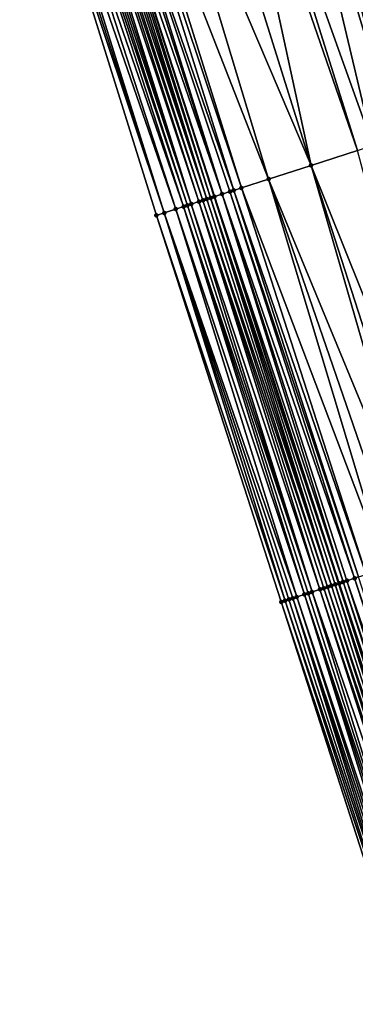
# Model space of a CAD drawing. Header units: feet. Extents: x 2004186 to 2014793, y 836912 to 864902.
# Tile 811 of 974: x 2004794 to 2004811, y 858121 to 858170. Entities that reach past the tile are written whole.
import ezdxf

# ---------------------------------------------------------------- set-up
doc = ezdxf.new("R2010")
doc.units = ezdxf.units.FT
doc.header["$LTSCALE"] = 100
doc.header["$MEASUREMENT"] = 0
for name, color, linetype, lineweight in [('EP_Travel Lane', 5, 'Continuous', 40), ('Road Shots', 4, 'Continuous', 200), ('Road X-Section', 30, 'Continuous', 13)]:
    doc.layers.add(name, color=color, linetype=linetype, lineweight=lineweight)
doc.layers.add('I-77 SB_MM21-27-Surface-Border', color=7, linetype='Continuous')
doc.layers.add('I-77 SB_MM21-27-Surface-TIN', color=7, linetype='Continuous')

msp = doc.modelspace()

# ---------------------------------------------------------------- linework, layer by layer
at = {"layer": 'EP_Travel Lane'}
msp.add_polyline3d([(2004858.811787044, 857989.6379043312, 458.615256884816), (2004852.716852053, 858008.6865639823, 458.5591593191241), (2004846.597970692, 858027.7177653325, 458.4890646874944), (2004840.462217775, 858046.753220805, 458.4162963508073), (2004834.326472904, 858065.7886513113, 458.3386561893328), (2004828.190817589, 858084.823803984, 458.2066938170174), (2004822.055156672, 858103.8589740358, 458.0780883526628), (2004815.91946333, 858122.8942446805, 457.9692068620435), (2004809.783778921, 858141.9294876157, 457.8548856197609), (2004803.648109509, 858160.96468402, 457.731464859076), (2004797.499597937, 858179.9822164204, 457.5630751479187), (2004791.336236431, 858199.0082858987, 457.4093773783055), (2004785.172976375, 858218.0340422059, 457.2224387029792), (2004779.009815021, 858237.0594938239, 457.0031594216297), (2004772.846611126, 858256.0850767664, 456.7978183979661), (2004766.683431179, 858275.1105857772, 456.584631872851)], dxfattribs=at)
at = {"layer": 'I-77 SB_MM21-27-Surface-Border', "color": 3, "linetype": 'ByBlock', "lineweight": -2}
msp.add_polyline3d([(2004857.800223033, 857989.3119318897, 458.5795687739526), (2004852.428094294, 858008.5935127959, 458.548836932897), (2004845.337633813, 858027.3105517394, 458.4524328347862), (2004839.001214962, 858046.2810892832, 458.359136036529), (2004832.093858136, 858065.0671550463, 458.2488504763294), (2004825.757494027, 858084.0375230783, 458.1224225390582), (2004819.230837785, 858102.9463369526, 457.977844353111), (2004813.084783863, 858121.9782032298, 457.8585929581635), (2004806.93871774, 858141.0101072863, 457.7467051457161), (2004800.792676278, 858160.041934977, 457.619880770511), (2004794.831159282, 858179.1167813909, 457.4689240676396), (2004788.857836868, 858198.2044604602, 457.3195889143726), (2004783.645625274, 858217.5385342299, 457.1538074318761), (2004778.243193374, 858236.810832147, 456.9733313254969), (2004772.270011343, 858255.8980778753, 456.7779989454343), (2004765.345662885, 858274.6766446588, 456.530457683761)], dxfattribs=at)
at = {"layer": 'I-77 SB_MM21-27-Surface-TIN', "color": 128, "linetype": 'ByBlock', "lineweight": -2}
for points in [[(2004809.86121793, 858183.9888800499, 457.7600945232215), (2004809.48068655, 858183.8656085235, 457.7604443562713), (2004815.637275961, 858164.8375437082, 457.9332722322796)], [(2004810.051482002, 858184.0505208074, 457.7604497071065), (2004809.86121793, 858183.9888800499, 457.7600945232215), (2004816.017923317, 858164.9604566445, 457.9312563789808)], [(2004809.86121793, 858183.9888800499, 457.7600945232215), (2004815.637275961, 858164.8375437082, 457.9332722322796), (2004816.017923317, 858164.9604566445, 457.9312563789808)], [(2004810.622304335, 858184.2353501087, 457.7516470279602), (2004810.051482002, 858184.0505208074, 457.7604497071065), (2004816.017923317, 858164.9604566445, 457.9312563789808)], [(2004808.148807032, 858183.43421896, 457.7681200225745), (2004807.387764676, 858183.1876129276, 457.7621348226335), (2004814.114712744, 858164.3458107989, 457.9254605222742)], [(2004808.529344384, 858183.5574720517, 457.7658134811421), (2004808.148807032, 858183.43421896, 457.7681200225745), (2004814.114712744, 858164.3458107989, 457.9254605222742)], [(2004808.909889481, 858183.6807012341, 457.7609691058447), (2004808.529344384, 858183.5574720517, 457.7658134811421), (2004814.875994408, 858164.5916770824, 457.9293329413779)], [(2004808.529344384, 858183.5574720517, 457.7658134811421), (2004814.114712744, 858164.3458107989, 457.9254605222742), (2004814.875994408, 858164.5916770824, 457.9293329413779)], [(2004808.909889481, 858183.6807012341, 457.7609691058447), (2004815.06632003, 858164.6531275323, 457.9271479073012), (2004809.48068655, 858183.8656085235, 457.7604443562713)], [(2004808.909889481, 858183.6807012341, 457.7609691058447), (2004814.875994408, 858164.5916770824, 457.9293329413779), (2004815.06632003, 858164.6531275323, 457.9271479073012)], [(2004815.06632003, 858164.6531275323, 457.9271479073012), (2004815.637275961, 858164.8375437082, 457.9332722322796), (2004809.48068655, 858183.8656085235, 457.7604443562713)], [(2004806.817000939, 858183.0026027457, 457.7517382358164), (2004804.724167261, 858182.3243349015, 457.7245313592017), (2004811.450264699, 858163.4851618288, 457.889027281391)], [(2004807.387764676, 858183.1876129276, 457.7621348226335), (2004806.817000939, 858183.0026027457, 457.7517382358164), (2004812.592169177, 858163.8540170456, 457.9057482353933)], [(2004806.817000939, 858183.0026027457, 457.7517382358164), (2004811.450264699, 858163.4851618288, 457.889027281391), (2004812.592169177, 858163.8540170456, 457.9057482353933)], [(2004807.387764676, 858183.1876129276, 457.7621348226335), (2004812.592169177, 858163.8540170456, 457.9057482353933), (2004814.114712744, 858164.3458107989, 457.9254605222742)], [(2004804.153397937, 858182.139341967, 457.7159654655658), (2004802.441107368, 858181.5843094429, 457.6845657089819), (2004808.405187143, 858162.5015446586, 457.8438006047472)], [(2004804.724167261, 858182.3243349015, 457.7245313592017), (2004804.153397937, 858182.139341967, 457.7159654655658), (2004810.688990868, 858163.2392712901, 457.8804107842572)], [(2004804.153397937, 858182.139341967, 457.7159654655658), (2004808.405187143, 858162.5015446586, 457.8438006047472), (2004810.688990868, 858163.2392712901, 457.8804107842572)], [(2004804.724167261, 858182.3243349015, 457.7245313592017), (2004810.688990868, 858163.2392712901, 457.8804107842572), (2004811.450264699, 858163.4851618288, 457.889027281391)], [(2004802.441107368, 858181.5843094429, 457.6845657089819), (2004800.538575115, 858180.9675670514, 457.6454751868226), (2004808.405187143, 858162.5015446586, 457.8438006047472)], [(2004800.538575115, 858180.9675670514, 457.6454751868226), (2004799.016517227, 858180.4742721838, 457.6247158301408), (2004806.311712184, 858161.8252587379, 457.8031005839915)], [(2004800.538575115, 858180.9675670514, 457.6454751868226), (2004806.311712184, 858161.8252587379, 457.8031005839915), (2004808.405187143, 858162.5015446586, 457.8438006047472)], [(2004797.875036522, 858180.1041074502, 457.5885987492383), (2004797.499597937, 858179.9822164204, 457.5630751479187), (2004804.027920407, 858161.0874951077, 457.7592537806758)], [(2004798.065270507, 858180.1658410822, 457.5988119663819), (2004797.875036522, 858180.1041074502, 457.5885987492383), (2004804.027920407, 858161.0874951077, 457.7592537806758)], [(2004798.636008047, 858180.3509321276, 457.6177916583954), (2004798.065270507, 858180.1658410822, 457.5988119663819), (2004804.598850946, 858161.2719899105, 457.7807569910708)], [(2004798.065270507, 858180.1658410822, 457.5988119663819), (2004804.408542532, 858161.2104861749, 457.7725197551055), (2004804.598850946, 858161.2719899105, 457.7807569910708)], [(2004798.065270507, 858180.1658410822, 457.5988119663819), (2004804.027920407, 858161.0874951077, 457.7592537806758), (2004804.408542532, 858161.2104861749, 457.7725197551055)], [(2004799.016517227, 858180.4742721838, 457.6247158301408), (2004798.636008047, 858180.3509321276, 457.6177916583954), (2004804.979481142, 858161.3949559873, 457.7891350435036)], [(2004798.636008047, 858180.3509321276, 457.6177916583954), (2004804.598850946, 858161.2719899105, 457.7807569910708), (2004804.979481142, 858161.3949559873, 457.7891350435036)], [(2004799.016517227, 858180.4742721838, 457.6247158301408), (2004804.979481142, 858161.3949559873, 457.7891350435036), (2004806.311712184, 858161.8252587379, 457.8031005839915)], [(2004796.353100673, 858179.6104358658, 457.5278533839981), (2004796.162871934, 858179.5486860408, 457.515921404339), (2004802.505473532, 858160.5954019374, 457.6809777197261)], [(2004796.543322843, 858179.6722059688, 457.5419377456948), (2004796.353100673, 858179.6104358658, 457.5278533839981), (2004802.505473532, 858160.5954019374, 457.6809777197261)], [(2004796.733552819, 858179.733951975, 457.5534643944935), (2004796.543322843, 858179.6722059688, 457.5419377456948), (2004802.886058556, 858160.7185078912, 457.7167146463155)], [(2004796.543322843, 858179.6722059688, 457.5419377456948), (2004802.505473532, 858160.5954019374, 457.6809777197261), (2004802.886058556, 858160.7185078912, 457.7167146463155)], [(2004796.923793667, 858179.7956644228, 457.5614290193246), (2004796.733552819, 858179.733951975, 457.5534643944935), (2004803.076365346, 858160.7800166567, 457.7259357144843)], [(2004796.733552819, 858179.733951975, 457.5534643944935), (2004802.886058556, 858160.7185078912, 457.7167146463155), (2004803.076365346, 858160.7800166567, 457.7259357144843)], [(2004797.114047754, 858179.8573360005, 457.5650555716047), (2004796.923793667, 858179.7956644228, 457.5614290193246), (2004803.266679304, 858160.8415032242, 457.7308149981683)], [(2004796.923793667, 858179.7956644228, 457.5614290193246), (2004803.076365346, 858160.7800166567, 457.7259357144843), (2004803.266679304, 858160.8415032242, 457.7308149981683)], [(2004797.304324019, 858179.9189391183, 457.5614155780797), (2004797.114047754, 858179.8573360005, 457.5650555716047), (2004803.266679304, 858160.8415032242, 457.7308149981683)], [(2004797.49458515, 858179.9805889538, 457.5627343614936), (2004797.304324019, 858179.9189391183, 457.5614155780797), (2004803.457005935, 858160.9029505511, 457.7280190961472)], [(2004797.304324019, 858179.9189391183, 457.5614155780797), (2004803.266679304, 858160.8415032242, 457.7308149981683), (2004803.457005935, 858160.9029505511, 457.7280190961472)], [(2004797.49458515, 858179.9805889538, 457.5627343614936), (2004803.648109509, 858160.96468402, 457.731464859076), (2004797.499597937, 858179.9822164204, 457.5630751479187)], [(2004797.49458515, 858179.9805889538, 457.5627343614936), (2004803.647322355, 858160.964429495, 457.7314072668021), (2004803.648109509, 858160.96468402, 457.731464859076)], [(2004797.49458515, 858179.9805889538, 457.5627343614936), (2004803.457005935, 858160.9029505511, 457.7280190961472), (2004803.647322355, 858160.964429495, 457.7314072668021)], [(2004804.027920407, 858161.0874951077, 457.7592537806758), (2004797.499597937, 858179.9822164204, 457.5630751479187), (2004803.648109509, 858160.96468402, 457.731464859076)], [(2004795.021396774, 858179.1785041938, 457.4779878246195), (2004794.831159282, 858179.1167813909, 457.4689240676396), (2004801.173289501, 858160.1649536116, 457.6385387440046)], [(2004794.831159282, 858179.1167813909, 457.4689240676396), (2004800.792676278, 858160.041934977, 457.619880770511), (2004801.173289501, 858160.1649536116, 457.6385387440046)], [(2004795.211641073, 858179.2402059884, 457.4848217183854), (2004795.021396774, 858179.1785041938, 457.4779878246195), (2004801.173289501, 858160.1649536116, 457.6385387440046)], [(2004795.59211662, 858179.363649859, 457.5027650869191), (2004795.211641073, 858179.2402059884, 457.4848217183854), (2004801.744229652, 858160.3494186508, 457.6542204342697)], [(2004795.211641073, 858179.2402059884, 457.4848217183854), (2004801.173289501, 858160.1649536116, 457.6385387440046), (2004801.744229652, 858160.3494186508, 457.6542204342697)], [(2004795.972629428, 858179.4869787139, 457.5085002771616), (2004795.59211662, 858179.363649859, 457.5027650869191), (2004802.124864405, 858160.4723706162, 457.6598383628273)], [(2004795.59211662, 858179.363649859, 457.5027650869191), (2004801.744229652, 858160.3494186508, 457.6542204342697), (2004802.124864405, 858160.4723706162, 457.6598383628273)], [(2004796.162871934, 858179.5486860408, 457.515921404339), (2004795.972629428, 858179.4869787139, 457.5085002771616), (2004802.315173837, 858160.5338711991, 457.6674589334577)], [(2004795.972629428, 858179.4869787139, 457.5085002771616), (2004802.124864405, 858160.4723706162, 457.6598383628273), (2004802.315173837, 858160.5338711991, 457.6674589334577)], [(2004796.162871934, 858179.5486860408, 457.515921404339), (2004802.315173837, 858160.5338711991, 457.6674589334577), (2004802.505473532, 858160.5954019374, 457.6809777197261)], [(2004810.688990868, 858163.2392712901, 457.8804107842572), (2004808.405187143, 858162.5015446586, 457.8438006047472), (2004815.883440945, 858143.9000776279, 457.9959172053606)], [(2004808.405187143, 858162.5015446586, 457.8438006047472), (2004806.311712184, 858161.8252587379, 457.8031005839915), (2004813.98027847, 858143.2852828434, 457.9609899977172)], [(2004808.405187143, 858162.5015446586, 457.8438006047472), (2004814.551225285, 858143.4697272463, 457.9726353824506), (2004815.883440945, 858143.9000776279, 457.9959172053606)], [(2004808.405187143, 858162.5015446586, 457.8438006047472), (2004813.98027847, 858143.2852828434, 457.9609899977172), (2004814.551225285, 858143.4697272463, 457.9726353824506)], [(2004806.311712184, 858161.8252587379, 457.8031005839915), (2004804.979481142, 858161.3949559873, 457.7891350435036), (2004812.077114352, 858142.670493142, 457.9270570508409)], [(2004806.311712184, 858161.8252587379, 457.8031005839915), (2004812.838382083, 858142.9164025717, 457.9393684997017), (2004813.98027847, 858143.2852828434, 457.9609899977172)], [(2004806.311712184, 858161.8252587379, 457.8031005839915), (2004812.077114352, 858142.670493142, 457.9270570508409), (2004812.838382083, 858142.9164025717, 457.9393684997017)], [(2004804.408542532, 858161.2104861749, 457.7725197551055), (2004804.027920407, 858161.0874951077, 457.7592537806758), (2004810.554585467, 858142.1786539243, 457.8984522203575)], [(2004804.598850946, 858161.2719899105, 457.7807569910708), (2004804.408542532, 858161.2104861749, 457.7725197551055), (2004810.744893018, 858142.240160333, 457.9072123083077)], [(2004804.408542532, 858161.2104861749, 457.7725197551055), (2004810.554585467, 858142.1786539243, 457.8984522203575), (2004810.744893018, 858142.240160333, 457.9072123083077)], [(2004804.979481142, 858161.3949559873, 457.7891350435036), (2004804.598850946, 858161.2719899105, 457.7807569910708), (2004811.125522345, 858142.3631291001, 457.9161165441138)], [(2004804.598850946, 858161.2719899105, 457.7807569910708), (2004810.744893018, 858142.240160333, 457.9072123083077), (2004811.125522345, 858142.3631291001, 457.9161165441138)], [(2004804.979481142, 858161.3949559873, 457.7891350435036), (2004811.125522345, 858142.3631291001, 457.9161165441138), (2004812.077114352, 858142.670493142, 457.9270570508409)], [(2004802.886058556, 858160.7185078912, 457.7167146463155), (2004802.505473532, 858160.5954019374, 457.6809777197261), (2004808.841790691, 858141.6251792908, 457.8358544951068)], [(2004803.076365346, 858160.7800166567, 457.7259357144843), (2004802.886058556, 858160.7185078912, 457.7167146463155), (2004809.222408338, 858141.7481842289, 457.8518334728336)], [(2004802.886058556, 858160.7185078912, 457.7167146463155), (2004809.032096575, 858141.686690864, 457.8456247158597), (2004809.222408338, 858141.7481842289, 457.8518334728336)], [(2004802.886058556, 858160.7185078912, 457.7167146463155), (2004808.841790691, 858141.6251792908, 457.8358544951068), (2004809.032096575, 858141.686690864, 457.8456247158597)], [(2004803.266679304, 858160.8415032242, 457.7308149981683), (2004803.076365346, 858160.7800166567, 457.7259357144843), (2004809.412727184, 858141.80965566, 457.8537521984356)], [(2004803.076365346, 858160.7800166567, 457.7259357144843), (2004809.222408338, 858141.7481842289, 457.8518334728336), (2004809.412727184, 858141.80965566, 457.8537521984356)], [(2004803.457005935, 858160.9029505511, 457.7280190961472), (2004803.266679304, 858160.8415032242, 457.7308149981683), (2004809.412727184, 858141.80965566, 457.8537521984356)], [(2004803.647322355, 858160.964429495, 457.7314072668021), (2004803.457005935, 858160.9029505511, 457.7280190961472), (2004809.783778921, 858141.9294876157, 457.8548856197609)], [(2004803.457005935, 858160.9029505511, 457.7280190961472), (2004809.603053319, 858141.8711045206, 457.8512563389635), (2004809.783778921, 858141.9294876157, 457.8548856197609)], [(2004803.457005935, 858160.9029505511, 457.7280190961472), (2004809.412727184, 858141.80965566, 457.8537521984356), (2004809.603053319, 858141.8711045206, 457.8512563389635)], [(2004803.647322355, 858160.964429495, 457.7314072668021), (2004809.783778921, 858141.9294876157, 457.8548856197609), (2004803.648109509, 858160.96468402, 457.731464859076)], [(2004804.027920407, 858161.0874951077, 457.7592537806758), (2004803.648109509, 858160.96468402, 457.731464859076), (2004809.983661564, 858141.9941385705, 457.8729293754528)], [(2004809.793369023, 858141.9325856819, 457.8550782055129), (2004803.648109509, 858160.96468402, 457.731464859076), (2004809.783778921, 858141.9294876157, 457.8548856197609)], [(2004809.983661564, 858141.9941385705, 457.8729293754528), (2004803.648109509, 858160.96468402, 457.731464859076), (2004809.793369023, 858141.9325856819, 457.8550782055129)], [(2004804.027920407, 858161.0874951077, 457.7592537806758), (2004810.173961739, 858142.0556678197, 457.8861568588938), (2004810.554585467, 858142.1786539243, 457.8984522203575)], [(2004804.027920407, 858161.0874951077, 457.7592537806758), (2004809.983661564, 858141.9941385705, 457.8729293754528), (2004810.173961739, 858142.0556678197, 457.8861568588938)], [(2004801.173289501, 858160.1649536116, 457.6385387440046), (2004800.792676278, 858160.041934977, 457.619880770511), (2004807.129025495, 858141.0716130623, 457.7553414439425)], [(2004801.744229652, 858160.3494186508, 457.6542204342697), (2004801.173289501, 858160.1649536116, 457.6385387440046), (2004807.699977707, 858141.2560407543, 457.7637183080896)], [(2004801.173289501, 858160.1649536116, 457.6385387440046), (2004807.509660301, 858141.1945648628, 457.7609271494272), (2004807.699977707, 858141.2560407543, 457.7637183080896)], [(2004801.173289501, 858160.1649536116, 457.6385387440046), (2004807.319337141, 858141.1331067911, 457.7616214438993), (2004807.509660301, 858141.1945648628, 457.7609271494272)], [(2004801.173289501, 858160.1649536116, 457.6385387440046), (2004807.129025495, 858141.0716130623, 457.7553414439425), (2004807.319337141, 858141.1331067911, 457.7616214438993)], [(2004802.124864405, 858160.4723706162, 457.6598383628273), (2004801.744229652, 858160.3494186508, 457.6542204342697), (2004808.08059293, 858141.3790531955, 457.7811648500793)], [(2004801.744229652, 858160.3494186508, 457.6542204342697), (2004807.699977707, 858141.2560407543, 457.7637183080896), (2004808.08059293, 858141.3790531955, 457.7811648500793)], [(2004802.315173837, 858160.5338711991, 457.6674589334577), (2004802.124864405, 858160.4723706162, 457.6598383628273), (2004808.461199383, 858141.5020927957, 457.8039235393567)], [(2004802.124864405, 858160.4723706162, 457.6598383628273), (2004808.270898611, 858141.440565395, 457.791057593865), (2004808.461199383, 858141.5020927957, 457.8039235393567)], [(2004802.124864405, 858160.4723706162, 457.6598383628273), (2004808.08059293, 858141.3790531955, 457.7811648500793), (2004808.270898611, 858141.440565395, 457.791057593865)], [(2004802.505473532, 858160.5954019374, 457.6809777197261), (2004802.315173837, 858160.5338711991, 457.6674589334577), (2004808.461199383, 858141.5020927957, 457.8039235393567)], [(2004802.505473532, 858160.5954019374, 457.6809777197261), (2004808.461199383, 858141.5020927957, 457.8039235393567), (2004808.841790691, 858141.6251792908, 457.8358544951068)], [(2004800.792676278, 858160.041934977, 457.619880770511), (2004806.93871774, 858141.0101072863, 457.7467051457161), (2004807.129025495, 858141.0716130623, 457.7553414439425)], [(2004810.744893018, 858142.240160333, 457.9072123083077), (2004810.554585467, 858142.1786539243, 457.8984522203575), (2004816.890960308, 858123.2082526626, 458.0183932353)], [(2004809.222408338, 858141.7481842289, 457.8518334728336), (2004809.032096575, 858141.686690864, 457.8456247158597), (2004815.368467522, 858122.7163016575, 457.9679236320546)], [(2004809.412727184, 858141.80965566, 457.8537521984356), (2004809.222408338, 858141.7481842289, 457.8518334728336), (2004815.558790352, 858122.7777607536, 457.9674297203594)], [(2004809.222408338, 858141.7481842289, 457.8518334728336), (2004815.368467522, 858122.7163016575, 457.9679236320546), (2004815.558790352, 858122.7777607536, 457.9674297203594)], [(2004809.603053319, 858141.8711045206, 457.8512563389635), (2004809.412727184, 858141.80965566, 457.8537521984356), (2004815.558790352, 858122.7777607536, 457.9674297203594)], [(2004809.603053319, 858141.8711045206, 457.8512563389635), (2004815.91946333, 858122.8942446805, 457.9692068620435), (2004809.783778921, 858141.9294876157, 457.8548856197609)], [(2004809.603053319, 858141.8711045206, 457.8512563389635), (2004815.749118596, 858122.8392030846, 457.9636566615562), (2004815.91946333, 858122.8942446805, 457.9692068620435)], [(2004809.603053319, 858141.8711045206, 457.8512563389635), (2004815.558790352, 858122.7777607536, 457.9674297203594), (2004815.749118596, 858122.8392030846, 457.9636566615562)], [(2004809.793369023, 858141.9325856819, 457.8550782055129), (2004809.783778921, 858141.9294876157, 457.8548856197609), (2004815.939430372, 858122.9006964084, 457.9698574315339)], [(2004815.939430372, 858122.9006964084, 457.9698574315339), (2004809.783778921, 858141.9294876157, 457.8548856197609), (2004815.91946333, 858122.8942446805, 457.9692068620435)], [(2004809.983661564, 858141.9941385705, 457.8729293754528), (2004809.793369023, 858141.9325856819, 457.8550782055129), (2004816.129722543, 858122.9622504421, 457.9879326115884)], [(2004809.793369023, 858141.9325856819, 457.8550782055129), (2004815.939430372, 858122.9006964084, 457.9698574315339), (2004816.129722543, 858122.9622504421, 457.9879326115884)], [(2004810.173961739, 858142.0556678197, 457.8861568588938), (2004809.983661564, 858141.9941385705, 457.8729293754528), (2004816.320027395, 858123.023765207, 457.9983271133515)], [(2004809.983661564, 858141.9941385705, 457.8729293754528), (2004816.129722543, 858122.9622504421, 457.9879326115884), (2004816.320027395, 858123.023765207, 457.9983271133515)], [(2004810.554585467, 858142.1786539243, 457.8984522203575), (2004810.173961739, 858142.0556678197, 457.8861568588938), (2004816.700654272, 858123.1467415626, 458.008715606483)], [(2004810.173961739, 858142.0556678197, 457.8861568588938), (2004816.320027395, 858123.023765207, 457.9983271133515), (2004816.700654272, 858123.1467415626, 458.008715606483)], [(2004810.554585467, 858142.1786539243, 457.8984522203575), (2004816.700654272, 858123.1467415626, 458.008715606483), (2004816.890960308, 858123.2082526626, 458.0183932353)], [(2004808.08059293, 858141.3790531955, 457.7811648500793), (2004807.699977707, 858141.2560407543, 457.7637183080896), (2004814.036355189, 858122.2856313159, 457.8820600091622)], [(2004808.270898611, 858141.440565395, 457.791057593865), (2004808.08059293, 858141.3790531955, 457.7811648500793), (2004814.416961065, 858122.408672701, 457.9051677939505)], [(2004808.08059293, 858141.3790531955, 457.7811648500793), (2004814.226660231, 858122.3471454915, 457.8923392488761), (2004814.416961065, 858122.408672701, 457.9051677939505)], [(2004808.08059293, 858141.3790531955, 457.7811648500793), (2004814.036355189, 858122.2856313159, 457.8820600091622), (2004814.226660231, 858122.3471454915, 457.8923392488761)], [(2004808.461199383, 858141.5020927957, 457.8039235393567), (2004808.270898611, 858141.440565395, 457.791057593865), (2004814.416961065, 858122.408672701, 457.9051677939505)], [(2004808.841790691, 858141.6251792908, 457.8358544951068), (2004808.461199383, 858141.5020927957, 457.8039235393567), (2004814.987845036, 858122.5933117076, 457.9548762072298)], [(2004808.461199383, 858141.5020927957, 457.8039235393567), (2004814.416961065, 858122.408672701, 457.9051677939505), (2004814.987845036, 858122.5933117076, 457.9548762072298)], [(2004809.032096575, 858141.686690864, 457.8456247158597), (2004808.841790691, 858141.6251792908, 457.8358544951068), (2004815.178153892, 858122.654814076, 457.9628460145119)], [(2004808.841790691, 858141.6251792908, 457.8358544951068), (2004814.987845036, 858122.5933117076, 457.9548762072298), (2004815.178153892, 858122.654814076, 457.9628460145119)], [(2004809.032096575, 858141.686690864, 457.8456247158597), (2004815.178153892, 858122.654814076, 457.9628460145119), (2004815.368467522, 858122.7163016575, 457.9679236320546)], [(2004807.129025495, 858141.0716130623, 457.7553414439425), (2004806.93871774, 858141.0101072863, 457.7467051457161), (2004813.275091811, 858122.0397084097, 457.8671126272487)], [(2004806.93871774, 858141.0101072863, 457.7467051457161), (2004813.084783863, 858121.9782032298, 457.8585929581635), (2004813.275091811, 858122.0397084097, 457.8671126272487)], [(2004807.319337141, 858141.1331067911, 457.7616214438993), (2004807.129025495, 858141.0716130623, 457.7553414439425), (2004813.465404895, 858122.1011976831, 457.8725211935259)], [(2004807.129025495, 858141.0716130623, 457.7553414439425), (2004813.275091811, 858122.0397084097, 457.8671126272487), (2004813.465404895, 858122.1011976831, 457.8725211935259)], [(2004807.509660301, 858141.1945648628, 457.7609271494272), (2004807.319337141, 858141.1331067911, 457.7616214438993), (2004813.465404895, 858122.1011976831, 457.8725211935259)], [(2004807.699977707, 858141.2560407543, 457.7637183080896), (2004807.509660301, 858141.1945648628, 457.7609271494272), (2004813.846046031, 858122.2241298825, 457.8742730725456)], [(2004807.509660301, 858141.1945648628, 457.7609271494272), (2004813.655730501, 858122.1626481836, 457.8703460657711), (2004813.846046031, 858122.2241298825, 457.8742730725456)], [(2004807.509660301, 858141.1945648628, 457.7609271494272), (2004813.465404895, 858122.1011976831, 457.8725211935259), (2004813.655730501, 858122.1626481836, 457.8703460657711)], [(2004807.699977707, 858141.2560407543, 457.7637183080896), (2004813.846046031, 858122.2241298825, 457.8742730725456), (2004814.036355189, 858122.2856313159, 457.8820600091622)]]:
    msp.add_3dface(points, dxfattribs=at)
at = {"layer": 'Road Shots', "lineweight": 100}
for p in [(2004808.405187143, 858162.5015446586, 457.8438006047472), (2004806.311712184, 858161.8252587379, 457.8031005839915), (2004804.408542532, 858161.2104861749, 457.7725197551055), (2004804.598850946, 858161.2719899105, 457.7807569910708), (2004804.979481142, 858161.3949559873, 457.7891350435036), (2004802.886058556, 858160.7185078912, 457.7167146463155), (2004803.076365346, 858160.7800166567, 457.7259357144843), (2004803.266679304, 858160.8415032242, 457.7308149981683), (2004803.457005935, 858160.9029505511, 457.7280190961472), (2004803.647322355, 858160.964429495, 457.7314072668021), (2004804.027920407, 858161.0874951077, 457.7592537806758), (2004801.173289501, 858160.1649536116, 457.6385387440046), (2004801.744229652, 858160.3494186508, 457.6542204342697), (2004802.124864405, 858160.4723706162, 457.6598383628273), (2004802.315173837, 858160.5338711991, 457.6674589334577), (2004802.505473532, 858160.5954019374, 457.6809777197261), (2004800.792676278, 858160.041934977, 457.619880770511), (2004809.222408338, 858141.7481842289, 457.8518334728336), (2004809.412727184, 858141.80965566, 457.8537521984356), (2004809.603053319, 858141.8711045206, 457.8512563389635), (2004809.793369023, 858141.9325856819, 457.8550782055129), (2004809.983661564, 858141.9941385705, 457.8729293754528), (2004810.173961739, 858142.0556678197, 457.8861568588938), (2004810.554585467, 858142.1786539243, 457.8984522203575), (2004808.08059293, 858141.3790531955, 457.7811648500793), (2004808.270898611, 858141.440565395, 457.791057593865), (2004808.461199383, 858141.5020927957, 457.8039235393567), (2004808.841790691, 858141.6251792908, 457.8358544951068), (2004809.032096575, 858141.686690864, 457.8456247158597), (2004806.93871774, 858141.0101072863, 457.7467051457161), (2004807.129025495, 858141.0716130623, 457.7553414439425), (2004807.319337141, 858141.1331067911, 457.7616214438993), (2004807.509660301, 858141.1945648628, 457.7609271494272), (2004807.699977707, 858141.2560407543, 457.7637183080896)]:
    msp.add_point(p, dxfattribs=at)
at = {"layer": 'Road X-Section', "extrusion": (0.3073036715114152, -0.951596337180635, 0.005372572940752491), "elevation": -200536.8497854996, "flags": 128}
msp.add_lwpolyline([(2171508.16273686, 1535.040887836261), (2171508.562736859, 1535.059546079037), (2171509.16273686, 1535.075227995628), (2171509.56273686, 1535.080846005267), (2171509.76273686, 1535.088466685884), (2171509.96273686, 1535.101985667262), (2171510.362736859, 1535.137723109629), (2171510.56273686, 1535.146944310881), (2171510.762736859, 1535.151823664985), (2171510.96273686, 1535.149027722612), (2171511.162736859, 1535.152415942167), (2171511.56273686, 1535.180262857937), (2171511.96273686, 1535.193529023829), (2171512.162736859, 1535.20176637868), (2171512.56273686, 1535.21014455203), (2171513.96273686, 1535.224110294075), (2171516.16273686, 1535.264810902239), (2171518.562736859, 1535.301421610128), (2171519.362736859, 1535.31003823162), (2171520.56273686, 1535.326759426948), (2171522.162736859, 1535.346471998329), (2171522.962736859, 1535.350344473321), (2171523.162736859, 1535.348159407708), (2171523.76273686, 1535.354283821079), (2171524.162736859, 1535.352267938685), (2171525.362736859, 1535.331362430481), (2171525.762736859, 1535.327262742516), (2171526.56273686, 1535.311926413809), (2171526.762736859, 1535.310552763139), (2171527.562736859, 1535.29553564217), (2171528.362736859, 1535.284336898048), (2171528.76273686, 1535.279979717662), (2171529.362736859, 1535.268250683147), (2171530.56273686, 1535.254721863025), (2171531.962736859, 1535.228507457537), (2171533.36273686, 1535.205707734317), (2171534.162736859, 1535.1898577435), (2171534.362736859, 1535.184109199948), (2171534.562736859, 1535.173748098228), (2171534.962736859, 1535.161592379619), (2171535.362736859, 1535.137817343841), (2171535.56273686, 1535.135853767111), (2171535.762736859, 1535.12783502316), (2171535.962736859, 1535.116171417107), (2171536.16273686, 1535.09362233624), (2171536.362736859, 1535.06882544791), (2171536.56273686, 1535.048341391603), (2171536.96273686, 1535.017765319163), (2171537.362736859, 1534.990216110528), (2171537.56273686, 1534.979168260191), (2171537.762736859, 1534.97231298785), (2171538.362736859, 1534.926177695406), (2171538.562736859, 1534.914385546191)], dxfattribs=at)
at = {"layer": 'Road X-Section', "extrusion": (0.3073036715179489, -0.9515963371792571, 0.005372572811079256), "elevation": -200516.8497712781, "flags": 128}
msp.add_lwpolyline([(2171508.16273821, 1535.060234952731), (2171508.36273821, 1535.068871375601), (2171508.56273821, 1535.075151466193), (2171508.76273821, 1535.074457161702), (2171508.96273821, 1535.077248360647), (2171509.36273821, 1535.094695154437), (2171509.56273821, 1535.104588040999), (2171509.76273821, 1535.11745417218), (2171510.16273821, 1535.149385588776), (2171510.36273821, 1535.159155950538), (2171510.56273821, 1535.165364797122), (2171510.76273821, 1535.167283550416), (2171510.96273821, 1535.164787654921), (2171511.16273821, 1535.168609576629), (2171511.36273821, 1535.186461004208), (2171511.56273821, 1535.199688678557), (2171511.96273821, 1535.211984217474), (2171512.16273821, 1535.220744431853), (2171512.56273821, 1535.229648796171), (2171513.56273821, 1535.240589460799), (2171514.362738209, 1535.252901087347), (2171515.56273821, 1535.274522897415), (2171516.16273821, 1535.286168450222), (2171517.56273821, 1535.309450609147), (2171520.96273821, 1535.356266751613), (2171521.36273821, 1535.360849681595), (2171521.56273821, 1535.365216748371), (2171521.96273821, 1535.369077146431), (2171522.76273821, 1535.377119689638), (2171522.96273821, 1535.377657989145), (2171523.36273821, 1535.372433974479), (2171523.96273821, 1535.376501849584), (2171524.36273821, 1535.371640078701), (2171524.56273821, 1535.366947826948), (2171525.76273821, 1535.352676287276), (2171527.76273821, 1535.320833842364), (2171529.96273821, 1535.289430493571), (2171530.76273821, 1535.280041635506), (2171532.362738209, 1535.25417340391), (2171533.762738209, 1535.228300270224), (2171534.36273821, 1535.213194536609), (2171534.76273821, 1535.196743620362), (2171534.96273821, 1535.190946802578), (2171535.16273821, 1535.181589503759), (2171535.36273821, 1535.168197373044), (2171535.76273821, 1535.147354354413), (2171535.96273821, 1535.134892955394), (2171536.162738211, 1535.117355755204), (2171536.362738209, 1535.091727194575), (2171536.56273821, 1535.06958751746), (2171537.16273821, 1535.026045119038), (2171537.56273821, 1534.999770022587), (2171537.76273821, 1534.999234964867), (2171538.16273821, 1534.973573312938), (2171538.36273821, 1534.957137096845)], dxfattribs=at)

doc.saveas('drawing.dxf')
